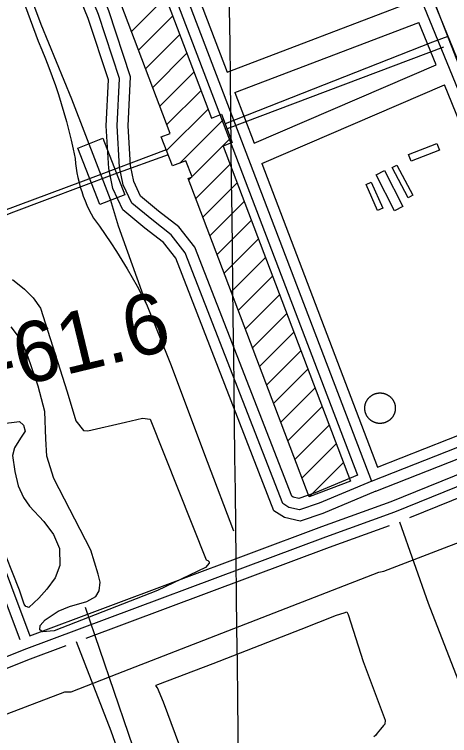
# Model space of a CAD drawing. Extents: x 3694830 to 3732949, y 415201 to 440970.
# Drawn here: x 3714534 to 3715132, y 428610 to 429602 of the extents above; entities that cross this region are included whole.
import ezdxf

# ---------------------------------------------------------------- set-up
doc = ezdxf.new("R2010")
doc.units = 0
for name, color, linetype in [('V-BLDG-OTLN', 7, 'Continuous'), ('V-DOMW-TANK', 7, 'Continuous'), ('V-GRID-MAJR', 7, 'Continuous'), ('V-RAIL-TRAK', 7, 'Continuous'), ('V-RIVR-RANG-IDEN', 7, 'Continuous'), ('V-ROAD-CNTR', 7, 'Continuous'), ('V-SITE-STRC', 7, 'Continuous'), ('V-SITE-VEGE', 7, 'Continuous'), ('V-SURV-IDEN', 7, 'Continuous'), ('V-TOPO-SHOR', 7, 'Continuous'), ('V-UTIL-LINE', 7, 'Continuous')]:
    doc.layers.add(name, color=color, linetype=linetype)

msp = doc.modelspace()

# ---------------------------------------------------------------- linework, layer by layer
at = {"layer": 'V-BLDG-OTLN'}
for p, q in [((3714694.8, 429578.12), (3714741.89, 429625.21)), ((3714704.53, 429552.49), (3714751.62, 429599.59)), ((3714714.26, 429526.87), (3714761.35, 429573.96)), ((3714723.99, 429501.24), (3714771.08, 429548.34)), ((3714733.72, 429475.62), (3714780.81, 429522.71)), ((3714743.45, 429449.99), (3714790.54, 429497.09)), ((3714743.08, 429414.27), (3714800.27, 429471.46)), ((3714761.44, 429397.27), (3714821.31, 429457.14)), ((3714778.06, 429378.54), (3714831.04, 429431.51)), ((3714783.2, 429348.33), (3714830.43, 429395.55)), ((3714773.47, 429373.95), (3714777.3, 429377.78)), ((3714792.93, 429322.7), (3714840.16, 429369.93)), ((3714802.66, 429297.08), (3714849.89, 429344.3)), ((3714812.4, 429271.45), (3714859.62, 429318.68)), ((3714822.13, 429245.83), (3714869.35, 429293.05)), ((3714831.86, 429220.2), (3714879.08, 429267.43)), ((3714841.59, 429194.58), (3714888.81, 429241.8)), ((3714851.32, 429168.95), (3714898.54, 429216.18)), ((3714861.05, 429143.33), (3714908.27, 429190.55)), ((3714870.78, 429117.7), (3714918, 429164.93)), ((3714880.51, 429092.08), (3714927.73, 429139.3)), ((3714890.24, 429066.45), (3714937.46, 429113.68)), ((3714899.97, 429040.83), (3714947.19, 429088.05)), ((3714909.7, 429015.2), (3714956.92, 429062.43)), ((3714919.43, 428989.58), (3714966.65, 429036.8)), ((3714929.16, 428963.95), (3714976.39, 429011.18)), ((3714938.89, 428938.33), (3714986.12, 428985.55)), ((3714995.79, 428959.87), (3714995.85, 428959.93))]:
    msp.add_line(p, q, dxfattribs=at)
for points in [[(3714938.91, 428938.27), (3714772.69, 429376.03), (3714778.21, 429378.13), (3714769.75, 429400.42), (3714751.03, 429393.32), (3714735.8, 429433.43), (3714747.98, 429438.06), (3714573.15, 429898.48), (3714629.94, 429920.04), (3714804.98, 429459.06), (3714818.61, 429464.23), (3714833.4, 429425.29), (3714820.94, 429420.56), (3714995.86, 428959.9)], [(3715079.74, 429815.92), (3715186.93, 429547.85), (3715145.31, 429531.21), (3715040.89, 429799.96)], [(3714651.45, 429340.23), (3714621.22, 429417.82), (3714655.61, 429431.21), (3714685.84, 429353.64)], [(3715075.78, 429408.93), (3715114.57, 429424.05), (3715118.14, 429414.88), (3715079.35, 429399.76)], [(3715042.51, 429386.89), (3715067.97, 429337.69), (3715056.5, 429331.75), (3715031.04, 429380.95)], [(3715059.83, 429394.45), (3715081.85, 429352.87), (3715075.16, 429349.33), (3715053.14, 429390.9)], [(3715024.47, 429371.02), (3715040.29, 429335), (3715033.08, 429331.83), (3715017.26, 429367.86)]]:
    msp.add_lwpolyline(points, close=True, dxfattribs=at)
at = {"layer": 'V-DOMW-TANK'}
for points in [[(3715019, 429048.75), (3715018.81, 429049.06), (3715018.62, 429049.37), (3715018.43, 429049.68), (3715018.25, 429050), (3715018.07, 429050.32), (3715017.9, 429050.65), (3715017.74, 429050.98), (3715017.58, 429051.3), (3715017.43, 429051.64), (3715017.28, 429051.97), (3715017.14, 429052.31), (3715017, 429052.65), (3715016.88, 429052.99), (3715016.75, 429053.34), (3715016.63, 429053.68), (3715016.52, 429054.03), (3715016.42, 429054.39), (3715016.32, 429054.74), (3715016.23, 429055.09), (3715016.14, 429055.44), (3715016.06, 429055.8), (3715015.99, 429056.16), (3715015.92, 429056.52), (3715015.86, 429056.88), (3715015.8, 429057.24), (3715015.75, 429057.61), (3715015.71, 429057.97), (3715015.68, 429058.34), (3715015.65, 429058.7), (3715015.62, 429059.07), (3715015.6, 429059.43), (3715015.59, 429059.8), (3715015.59, 429060.16), (3715015.59, 429060.53), (3715015.6, 429060.9), (3715015.62, 429061.26), (3715015.64, 429061.63), (3715015.66, 429061.99), (3715015.7, 429062.36), (3715015.74, 429062.72), (3715015.79, 429063.08), (3715015.84, 429063.45), (3715015.9, 429063.81), (3715015.96, 429064.17), (3715016.04, 429064.53), (3715016.11, 429064.88), (3715016.2, 429065.24), (3715016.29, 429065.59), (3715016.39, 429065.95), (3715016.49, 429066.3), (3715016.6, 429066.65), (3715016.71, 429066.99), (3715016.83, 429067.34), (3715016.96, 429067.68), (3715017.1, 429068.02), (3715017.23, 429068.36), (3715017.38, 429068.7), (3715017.53, 429069.03), (3715017.68, 429069.36), (3715017.85, 429069.69), (3715018.01, 429070.02), (3715018.19, 429070.34), (3715018.37, 429070.66), (3715018.56, 429070.97), (3715018.74, 429071.29), (3715018.94, 429071.59), (3715019.14, 429071.9), (3715019.35, 429072.2), (3715019.56, 429072.5), (3715019.78, 429072.8), (3715020, 429073.09), (3715020.23, 429073.37), (3715020.46, 429073.66), (3715020.69, 429073.94), (3715020.94, 429074.21), (3715021.18, 429074.48), (3715021.43, 429074.75), (3715021.69, 429075.01), (3715021.95, 429075.27), (3715022.21, 429075.52), (3715022.48, 429075.77), (3715022.76, 429076.01), (3715023.03, 429076.25), (3715023.32, 429076.48), (3715023.6, 429076.71), (3715023.89, 429076.94), (3715024.19, 429077.16), (3715024.48, 429077.37), (3715024.79, 429077.58), (3715025.09, 429077.78), (3715025.4, 429077.98), (3715025.71, 429078.17), (3715026.02, 429078.36), (3715026.34, 429078.54), (3715026.66, 429078.71), (3715026.99, 429078.88), (3715027.31, 429079.05), (3715027.64, 429079.21), (3715027.98, 429079.36), (3715028.31, 429079.51)], [(3715028.31, 429079.51), (3715028.65, 429079.65), (3715028.99, 429079.78), (3715029.33, 429079.91), (3715029.68, 429080.03), (3715030.02, 429080.15), (3715030.37, 429080.26), (3715030.72, 429080.37), (3715031.07, 429080.47), (3715031.43, 429080.56), (3715031.79, 429080.64), (3715032.14, 429080.72), (3715032.5, 429080.8), (3715032.86, 429080.87), (3715033.22, 429080.93), (3715033.58, 429080.98), (3715033.95, 429081.03), (3715034.31, 429081.08), (3715034.67, 429081.11), (3715035.04, 429081.14), (3715035.4, 429081.17), (3715035.77, 429081.18), (3715036.14, 429081.19), (3715036.5, 429081.2), (3715036.87, 429081.19), (3715037.23, 429081.18), (3715037.6, 429081.17), (3715037.96, 429081.15), (3715038.33, 429081.12), (3715038.69, 429081.09), (3715039.06, 429081.05), (3715039.42, 429081), (3715039.78, 429080.95), (3715040.15, 429080.89), (3715040.5, 429080.83), (3715040.86, 429080.75), (3715041.22, 429080.67), (3715041.58, 429080.59), (3715041.93, 429080.5), (3715042.29, 429080.4), (3715042.64, 429080.3), (3715042.98, 429080.19), (3715043.33, 429080.07), (3715043.68, 429079.95), (3715044.02, 429079.83), (3715044.36, 429079.69), (3715044.7, 429079.55), (3715045.04, 429079.41), (3715045.37, 429079.26), (3715045.7, 429079.1), (3715046.03, 429078.94), (3715046.35, 429078.77), (3715046.68, 429078.6), (3715047, 429078.42), (3715047.31, 429078.23), (3715047.62, 429078.04), (3715047.93, 429077.85), (3715048.24, 429077.64), (3715048.54, 429077.44), (3715048.84, 429077.23), (3715049.14, 429077.01)], [(3715049.14, 429077.01), (3715049.43, 429076.79), (3715049.71, 429076.56), (3715050, 429076.33), (3715050.27, 429076.09), (3715050.55, 429075.85), (3715050.82, 429075.61), (3715051.08, 429075.35), (3715051.35, 429075.1), (3715051.6, 429074.84), (3715051.86, 429074.57), (3715052.11, 429074.3), (3715052.35, 429074.03), (3715052.59, 429073.75), (3715052.82, 429073.47), (3715053.05, 429073.18), (3715053.27, 429072.89), (3715053.49, 429072.6), (3715053.71, 429072.3), (3715053.92, 429072), (3715054.12, 429071.7), (3715054.31, 429071.39), (3715054.51, 429071.08), (3715054.69, 429070.76), (3715054.88, 429070.45), (3715055.05, 429070.12), (3715055.22, 429069.8), (3715055.39, 429069.47), (3715055.54, 429069.14), (3715055.7, 429068.81), (3715055.84, 429068.48), (3715055.98, 429068.14), (3715056.12, 429067.79), (3715056.25, 429067.45), (3715056.37, 429067.11), (3715056.49, 429066.76), (3715056.6, 429066.41), (3715056.71, 429066.06), (3715056.8, 429065.71), (3715056.9, 429065.36), (3715056.98, 429065), (3715057.06, 429064.64), (3715057.14, 429064.29), (3715057.21, 429063.92), (3715057.27, 429063.56), (3715057.32, 429063.2), (3715057.37, 429062.84), (3715057.41, 429062.48), (3715057.45, 429062.11), (3715057.48, 429061.75), (3715057.5, 429061.38), (3715057.52, 429061.02), (3715057.53, 429060.65), (3715057.53, 429060.29), (3715057.53, 429059.92), (3715057.52, 429059.55), (3715057.51, 429059.19), (3715057.49, 429058.82), (3715057.46, 429058.46), (3715057.43, 429058.09), (3715057.39, 429057.73), (3715057.34, 429057.36), (3715057.29, 429057), (3715057.23, 429056.64), (3715057.16, 429056.28), (3715057.09, 429055.92), (3715057.01, 429055.57), (3715056.93, 429055.21), (3715056.84, 429054.85), (3715056.74, 429054.5), (3715056.64, 429054.15), (3715056.53, 429053.8), (3715056.41, 429053.45), (3715056.29, 429053.11), (3715056.16, 429052.77), (3715056.03, 429052.42), (3715055.89, 429052.09), (3715055.75, 429051.75), (3715055.6, 429051.42), (3715055.44, 429051.09), (3715055.27, 429050.76), (3715055.11, 429050.43), (3715054.94, 429050.11), (3715054.75, 429049.79), (3715054.57, 429049.47), (3715054.38, 429049.16), (3715054.18, 429048.85), (3715053.98, 429048.55), (3715053.78, 429048.24), (3715053.56, 429047.95), (3715053.35, 429047.65), (3715053.12, 429047.36), (3715052.9, 429047.07), (3715052.67, 429046.79), (3715052.43, 429046.51), (3715052.19, 429046.24), (3715051.94, 429045.97), (3715051.69, 429045.7), (3715051.44, 429045.44), (3715051.18, 429045.18), (3715050.91, 429044.93)], [(3715050.91, 429044.93), (3715050.64, 429044.68), (3715050.37, 429044.44), (3715050.09, 429044.2), (3715049.81, 429043.96), (3715049.52, 429043.73), (3715049.23, 429043.51), (3715048.94, 429043.29), (3715048.64, 429043.08), (3715048.34, 429042.87), (3715048.04, 429042.67), (3715047.73, 429042.47), (3715047.42, 429042.28), (3715047.1, 429042.09), (3715046.78, 429041.91), (3715046.46, 429041.73), (3715046.14, 429041.57), (3715045.81, 429041.4), (3715045.48, 429041.24), (3715045.15, 429041.09), (3715044.81, 429040.94), (3715044.47, 429040.8), (3715044.13, 429040.67), (3715043.79, 429040.53), (3715043.45, 429040.41), (3715043.1, 429040.3), (3715042.75, 429040.19), (3715042.4, 429040.08), (3715042.05, 429039.98), (3715041.7, 429039.89), (3715041.34, 429039.8), (3715040.98, 429039.72), (3715040.62, 429039.65), (3715040.26, 429039.58), (3715039.9, 429039.52), (3715039.54, 429039.46), (3715039.18, 429039.41), (3715038.81, 429039.37), (3715038.45, 429039.34), (3715038.09, 429039.31), (3715037.72, 429039.28), (3715037.35, 429039.27), (3715036.99, 429039.26), (3715036.62, 429039.25), (3715036.26, 429039.25), (3715035.89, 429039.26), (3715035.52, 429039.28), (3715035.16, 429039.3), (3715034.79, 429039.33), (3715034.43, 429039.36), (3715034.07, 429039.4), (3715033.7, 429039.45), (3715033.34, 429039.5), (3715032.98, 429039.56), (3715032.62, 429039.62), (3715032.26, 429039.7), (3715031.9, 429039.78), (3715031.55, 429039.86), (3715031.19, 429039.95), (3715030.84, 429040.05), (3715030.49, 429040.15), (3715030.14, 429040.26), (3715029.79, 429040.38), (3715029.45, 429040.49), (3715029.1, 429040.62), (3715028.76, 429040.76), (3715028.42, 429040.9), (3715028.09, 429041.04), (3715027.75, 429041.19), (3715027.42, 429041.35), (3715027.1, 429041.51), (3715026.77, 429041.68), (3715026.45, 429041.85), (3715026.13, 429042.03), (3715025.81, 429042.22), (3715025.5, 429042.41), (3715025.19, 429042.6), (3715024.89, 429042.8), (3715024.58, 429043.01), (3715024.28, 429043.22), (3715023.99, 429043.44), (3715023.7, 429043.66), (3715023.41, 429043.89), (3715023.13, 429044.12), (3715022.85, 429044.36), (3715022.57, 429044.6), (3715022.3, 429044.84), (3715022.04, 429045.1), (3715021.77, 429045.35), (3715021.52, 429045.61), (3715021.26, 429045.88), (3715021.02, 429046.15), (3715020.77, 429046.42), (3715020.54, 429046.7), (3715020.3, 429046.98), (3715020.07, 429047.26), (3715019.85, 429047.55), (3715019.63, 429047.85), (3715019.42, 429048.15), (3715019.21, 429048.45), (3715019, 429048.75)]]:
    msp.add_lwpolyline(points, dxfattribs=at)
at = {"layer": 'V-GRID-MAJR'}
msp.add_spline([(3714934.61, 420805.69), (3714862.37, 426862.61), (3714790.09, 432923), (3714717.8, 438983.4), (3714717.76, 438986.86)], degree=3, dxfattribs=at)
at = {"layer": 'V-RAIL-TRAK'}
for points in [[(3714715.56, 429203.15), (3714677.12, 429310.48), (3714666.16, 429347.18), (3714612.58, 429485), (3714570.67, 429587.5), (3714544.58, 429658.14), (3714507.48, 429753.72), (3714460.78, 429874.22), (3714407.89, 430009.96), (3714404.85, 430018.43), (3714402.01, 430026.97), (3714399.38, 430035.58), (3714396.96, 430044.25), (3714394.74, 430052.98), (3714392.74, 430061.75), (3714390.94, 430070.57), (3714389.36, 430079.43), (3714387.99, 430088.32), (3714386.84, 430097.25), (3714385.9, 430106.2), (3714385.17, 430115.17)], [(3714544.62, 429624.62), (3714555.63, 429594.69), (3714566.45, 429564.68), (3714571.6, 429552.71), (3714576.54, 429540.65), (3714581.28, 429528.5), (3714585.81, 429516.28), (3714590.14, 429503.99), (3714594.26, 429491.62), (3714598.17, 429479.18), (3714601.88, 429466.68), (3714605.37, 429454.13), (3714608.64, 429441.51), (3714611.71, 429428.84), (3714614.56, 429416.12), (3714617.2, 429403.35), (3714617.85, 429396.75), (3714618.73, 429390.17), (3714619.82, 429383.63), (3714621.14, 429377.13), (3714622.67, 429370.68), (3714624.43, 429364.28), (3714626.39, 429357.95), (3714628.58, 429351.68), (3714630.96, 429345.49), (3714633.56, 429339.39), (3714636.36, 429333.38), (3714639.36, 429327.46), (3714642.56, 429321.65), (3714650.7, 429310.34), (3714658.66, 429298.9), (3714666.44, 429287.34), (3714674.03, 429275.66), (3714681.43, 429263.85), (3714688.65, 429251.93), (3714695.67, 429239.9), (3714702.49, 429227.75), (3714709.13, 429215.5), (3714715.56, 429203.15), (3714748.54, 429121.42), (3714798.67, 428987.07), (3714835.07, 428891.5)]]:
    msp.add_lwpolyline(points, dxfattribs=at)
at = {"layer": 'V-ROAD-CNTR'}
for points in [[(3715313.56, 429112.66), (3715221.48, 429348.07), (3715040.35, 429791.52), (3714946.1, 430041.71), (3714920.18, 430071.11), (3714887.26, 430067.43), (3714739.83, 430014.02), (3714659.47, 429981.05)], [(3715330.33, 429028.6), (3715207.55, 429342.5), (3715026.39, 429786.04), (3714933.03, 430033.85), (3714914.09, 430055.34), (3714890.7, 430052.72), (3714745.01, 429999.95), (3714662.04, 429968.86), (3714651.53, 429949.97), (3714657.85, 429921.3), (3715024.61, 428959.86), (3715307.66, 429071.2)], [(3715078.71, 429618.26), (3715012.42, 429780.55), (3714919.97, 430026), (3714908, 430039.56), (3714894.13, 430038.01), (3714750.2, 429985.87), (3714672.47, 429956.75), (3714667.4, 429947.64), (3714672.26, 429925.61), (3714826.17, 429522.16)], [(3715030.87, 428946.2), (3714958.05, 428915.66), (3714926.55, 428904.99), (3714905.42, 428909.77), (3714890.74, 428919.1), (3714755.57, 429266.45), (3714738.68, 429287.93), (3714713.33, 429307.69), (3714683, 429332.78), (3714669.17, 429362.35), (3714663.42, 429389.65), (3714660.04, 429448.28), (3714663.17, 429511.62), (3714635.43, 429596.13), (3714559.74, 429781.92), (3714530.1, 429860.71), (3714524.76, 429902.65), (3714556.36, 429938.03), (3714597.94, 429964.32), (3714656.4, 429980.3)], [(3715025.25, 428960.11), (3714952.74, 428929.7), (3714925.74, 428920.55), (3714911.27, 428923.83), (3714902.94, 428929.12), (3714768.74, 429273.97), (3714749.34, 429298.64), (3714722.72, 429319.39), (3714695.16, 429342.19), (3714683.49, 429367.14), (3714678.33, 429391.64), (3714675.06, 429448.34), (3714678.28, 429513.66), (3714649.52, 429601.31), (3714573.71, 429787.39), (3714544.76, 429864.35), (3714540.5, 429897.76), (3714566.15, 429926.47), (3714604.06, 429950.44), (3714660.36, 429965.83)], [(3715005.43, 428968.06), (3714947.43, 428943.73), (3714924.93, 428936.12), (3714917.12, 428937.89), (3714915.13, 428939.15), (3714781.91, 429281.49), (3714760, 429309.35), (3714732.11, 429331.08), (3714707.32, 429351.6), (3714697.81, 429371.93), (3714693.24, 429393.63), (3714690.08, 429448.4), (3714693.4, 429515.69), (3714663.61, 429606.48), (3714587.67, 429792.86), (3714559.42, 429867.99), (3714556.25, 429892.87), (3714575.94, 429914.91), (3714610.18, 429936.56), (3714637.48, 429944.02)], [(3714637.48, 429944.02), (3714643.45, 429916.99), (3715005.43, 428968.06)], [(3714007.22, 429563.91), (3714217.96, 429638.33), (3714351.51, 429289.8), (3714555.13, 428747.48)], [(3713998.35, 429544.87), (3714209.18, 429619.32), (3714337.49, 429284.48), (3714541.08, 428742.23)], [(3714826.17, 429522.16), (3715078.71, 429618.26)], [(3714836.86, 429494.13), (3715090.06, 429590.48)], [(3715113.82, 429532.3), (3715090.06, 429590.48)], [(3714863.43, 429424.47), (3715113.82, 429532.3)], [(3714874.14, 429396.42), (3715125.17, 429504.52)], [(3715293.45, 429081.72), (3715193.62, 429336.94), (3715125.17, 429504.52)], [(3714836.86, 429494.13), (3714863.43, 429424.47)], [(3714874.14, 429396.42), (3715033.23, 428979.37), (3715293.45, 429081.72)], [(3714263.27, 428616.04), (3714343.25, 428646.79), (3714547.02, 428728.44), (3714961.86, 428883.38), (3715057.07, 428917.73), (3715412.87, 429062.09), (3715451.73, 429083.81), (3715461.8, 429091.1)], [(3715077.64, 428909.89), (3715419.37, 429048.54), (3715459.81, 429071.14), (3715470.6, 429078.95)], [(3715030.87, 428946.2), (3715304.37, 429053.78)], [(3714555.13, 428747.48), (3714956.69, 428897.46), (3715051.7, 428931.74), (3715310.97, 429036.93)], [(3715063.52, 428904.16), (3715102.74, 428792.26), (3715152.98, 428662.49)], [(3714632.26, 428744.26), (3714967.03, 428869.3), (3715049.77, 428899.15)], [(3714631, 428786.68), (3714729.69, 428497.98), (3713851.62, 428161.73), (3713749.2, 428396.1), (3713466.42, 428283.42), (3713443.74, 428330.98)], [(3714268.65, 428602.04), (3714348.73, 428632.83), (3714552.43, 428714.45), (3714604.98, 428734.08)], [(3714618.59, 428739.46), (3714666.18, 428616.46), (3714708.83, 428495.72), (3714709.38, 428492.93), (3714709.74, 428490.11), (3714709.89, 428487.28), (3714709.84, 428484.43), (3714709.58, 428481.6), (3714709.13, 428478.8), (3714708.47, 428476.04), (3714707.62, 428473.32), (3714706.58, 428470.68), (3714705.35, 428468.12), (3714703.94, 428465.66), (3714702.35, 428463.29), (3714700.6, 428461.06), (3714698.7, 428458.95), (3714696.65, 428456.98), (3714694.46, 428455.17), (3714692.16, 428453.51), (3714689.73, 428452.03), (3714687.21, 428450.72), (3714578.95, 428408.73)]]:
    msp.add_lwpolyline(points, dxfattribs=at)
at = {"layer": 'V-SITE-STRC'}
msp.add_line((3715123.85, 429556.4), (3714826.22, 429444.2), dxfattribs=at)
for points in [[(3715129.74, 429571.29), (3715108.57, 429563.52), (3714823.54, 429451.26)], [(3714745.31, 429408.4), (3714671.5, 429381.79), (3714532.76, 429329.52), (3714398.18, 429277.23), (3714262.21, 429224.94), (3714106.82, 429167.16), (3714015.26, 429134.16), (3714007.01, 429130.79)], [(3714742.67, 429415.34), (3714628.5, 429372.21), (3714491.16, 429321.32), (3714355.19, 429269.03), (3714266.4, 429236.02)]]:
    msp.add_lwpolyline(points, dxfattribs=at)
at = {"layer": 'V-SITE-VEGE'}
for points in [[(3714531.35, 429237.13), (3714547.47, 429223.92), (3714559.68, 429212.1), (3714569.8, 429197.75), (3714606.44, 429082.63), (3714618.34, 429042.87), (3714628.93, 429029.68), (3714634.93, 429029.2), (3714686.46, 429041.07), (3714710.04, 429046.31), (3714720.66, 429045.36), (3714797.26, 428851.83), (3714799.8, 428850.67), (3714801.41, 428848.82), (3714801.64, 428847.2), (3714796.77, 428841.21), (3714730.63, 428809.75), (3714588.43, 428754.02), (3714572.49, 428752.68), (3714568.57, 428755.46), (3714569.05, 428761.47), (3714576, 428769.07), (3714594.05, 428781.03), (3714609.54, 428787.45), (3714633.35, 428794.31), (3714645.61, 428801.44), (3714650.48, 428809.28), (3714651.9, 428821.05), (3714648.93, 428832.15), (3714639.09, 428865.2), (3714587.86, 428963.51), (3714578.24, 428994.48), (3714576.92, 429018.04), (3714575.87, 429055.46), (3714566.5, 429090.36), (3714552.75, 429130.59), (3714543.35, 429153.48), (3714529.31, 429172)], [(3714514.62, 429038.54), (3714540.73, 429041.7), (3714546.49, 429037.07), (3714548.78, 429028.52), (3714542.05, 429019.06), (3714533.93, 429005.92), (3714531.13, 428995.08), (3714534.53, 428973.12), (3714538.87, 428953.71), (3714546.21, 428937.29), (3714554.72, 428925.49), (3714574.06, 428904.42), (3714587.41, 428886.36), (3714595.91, 428867.4), (3714596.3, 428843.84), (3714589.79, 428827.23), (3714578.43, 428811.56), (3714567.54, 428798.89), (3714553.87, 428786.45), (3714552.26, 428786.46), (3714551.57, 428786.92), (3714549.72, 428787.39), (3714547.19, 428790.86), (3714541, 428810.05), (3714484.35, 428951.09)]]:
    msp.add_lwpolyline(points, dxfattribs=at)
at = {"layer": 'V-TOPO-SHOR'}
for points in [[(3714730.85, 428680.48), (3714807.23, 428709.41), (3714928.06, 428756.24), (3714976.67, 428775.52), (3714987.09, 428778.96), (3714990.79, 428780.11), (3714992.63, 428776.64), (3715013.49, 428711.84), (3715043.56, 428631.52), (3715043.08, 428625.97), (3715041.22, 428623.89), (3715037.05, 428619.05), (3715032.41, 428613.28), (3715030.32, 428610.28), (3715028.23, 428608.21)], [(3714765.95, 428583.04), (3714738.64, 428655.95), (3714730.37, 428675.63), (3714728.76, 428677.95), (3714728.77, 428679.56), (3714730.85, 428680.48)]]:
    msp.add_lwpolyline(points, dxfattribs=at)
at = {"layer": 'V-UTIL-LINE'}
msp.add_lwpolyline([(3714351.56, 428574.47), (3714603.36, 428670.51), (3714611.63, 428670.48), (3714675.07, 428695.11), (3714675.07, 428695.11), (3715035.04, 428834.63), (3715041.94, 428835.99), (3715400.52, 428974.13), (3715366.36, 429072.05), (3715369.13, 429077.55), (3715429.81, 429100.8), (3715354.56, 429288.38), (3715351.86, 429307.67), (3715560.11, 429385.62), (3715620.79, 429406.12), (3715634.55, 429400.57), (3715678.67, 429414.22), (3715690.96, 429375.61)], dxfattribs=at)

# ---------------------------------------------------------------- texts
at = {"layer": 'V-RIVR-RANG-IDEN'}
msp.add_text('R-61.6', height=83, rotation=13.62563, dxfattribs=at).set_placement((3714429.62, 429063.42))
at = {"layer": 'V-SURV-IDEN'}
msp.add_text('1071+20.8', height=100, rotation=48.91949, dxfattribs=at).set_placement((3715100.94, 428318.22))

doc.saveas('drawing.dxf')
